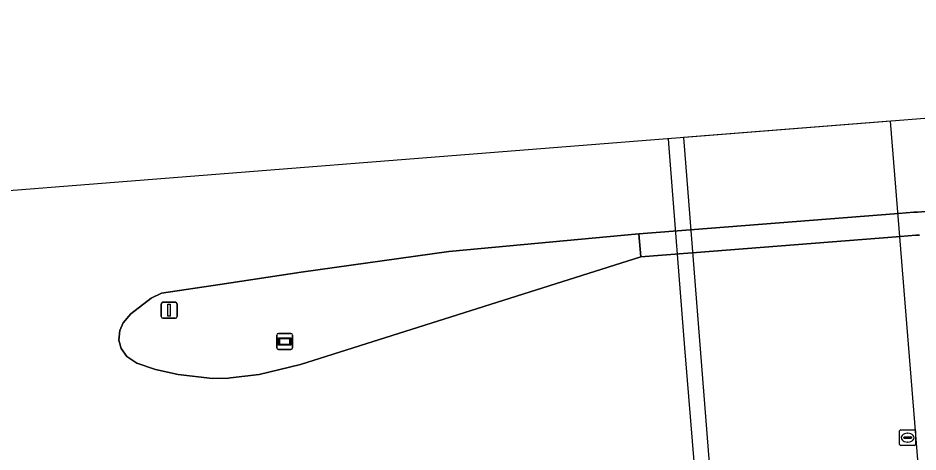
# Model space of a CAD drawing. Extents: x 157648 to 158502, y 379212 to 380938.
# Drawn here: x 157836.5 to 157892.9, y 380863.8 to 380891.1 of the extents above; entities that cross this region are included whole.
import ezdxf

# ---------------------------------------------------------------- set-up
doc = ezdxf.new("R2010")
doc.units = 0
for name, color, linetype in [('IMGEO_Geluidsscherm', 7, 'Continuous'), ('IMGEO_Muur', 7, 'Continuous'), ('IMGEO_Rijbaan_autoweg', 7, 'Continuous'), ('IMGEO_Rijbaan_regionaal_gesloten', 7, 'Continuous'), ('IMGEO_Rioolput', 7, 'Continuous'), ('IMGEO_Verkeerseiland_open', 7, 'Continuous'), ('IMGEO_Verkeersregelinstallatiepaal', 7, 'Continuous'), ('IMGEO_Wegwijzer', 7, 'Continuous')]:
    doc.layers.add(name, color=color, linetype=linetype)

msp = doc.modelspace()

# ---------------------------------------------------------------- linework, layer by layer
at = {"layer": 'IMGEO_Geluidsscherm'}
msp.add_lwpolyline([(157877.244, 380883.49), (157877.288, 380882.931), (157878.271, 380870.379), (157879.125, 380859.937), (157880.11, 380847.341), (157880.145, 380846.748)], dxfattribs=at)
at = {"layer": 'IMGEO_Muur'}
msp.add_lwpolyline([(157894.948, 380879.056), (157892.882, 380878.894), (157892.649, 380878.876), (157891.685, 380878.8), (157878.633, 380877.773), (157876.76, 380877.626), (157875.413, 380877.52), (157875.526, 380876.076), (157876.876, 380876.182), (157878.747, 380876.329), (157891.803, 380877.355), (157892.764, 380877.431), (157892.997, 380877.449)], dxfattribs=at)
at = {"layer": 'IMGEO_Rijbaan_autoweg'}
msp.add_lwpolyline([(157891.195, 380884.591), (157878.207, 380883.566), (157880.8, 380850.671), (157881.297, 380850.71), (157882.493, 380850.805), (157885.75, 380851.056), (157888.957, 380851.304), (157893.519, 380851.659), (157893.841, 380851.684)], close=True, dxfattribs=at)
at = {"layer": 'IMGEO_Rijbaan_regionaal_gesloten'}
for points in [[(157973.266, 380891.072), (157793.273, 380876.859)], [(157892.997, 380877.449), (157892.764, 380877.431), (157891.803, 380877.355), (157878.747, 380876.329), (157876.876, 380876.182), (157875.526, 380876.076), (157854.184, 380869.316), (157851.601, 380868.701), (157849.794, 380868.481), (157849.667, 380868.466), (157848.661, 380868.438), (157846.521, 380868.693), (157845.087, 380869.014), (157843.931, 380869.409), (157843.308, 380869.819), (157842.943, 380870.337), (157842.806, 380870.856), (157842.85, 380871.454), (157843.073, 380871.946), (157843.539, 380872.501), (157844.826, 380873.487), (157845.469, 380873.796), (157849.13, 380874.351), (157854.239, 380875.126), (157863.484, 380876.407), (157875.413, 380877.52), (157876.76, 380877.626), (157878.633, 380877.773), (157891.685, 380878.8), (157892.649, 380878.876), (157892.882, 380878.894), (157894.948, 380879.056)]]:
    msp.add_lwpolyline(points, dxfattribs=at)
at = {"layer": 'IMGEO_Rioolput'}
for p, q in [((157891.76, 380864.306), (157891.76, 380865.158)), ((157891.835, 380865.232), (157892.687, 380865.232)), ((157892.761, 380865.158), (157892.761, 380864.306)), ((157892.019, 380864.726), (157892.019, 380864.738)), ((157892.457, 380864.689), (157892.059, 380864.689)), ((157892.062, 380864.775), (157892.46, 380864.775)), ((157892.248, 380865.012), (157892.273, 380865.012)), ((157892.503, 380864.738), (157892.503, 380864.726)), ((157892.687, 380864.232), (157891.835, 380864.232)), ((157892.271, 380864.452), (157892.246, 380864.452))]:
    msp.add_line(p, q, dxfattribs=at)
for points in [[(157891.76, 380864.306), (157891.76, 380865.158)], [(157891.835, 380865.232), (157892.687, 380865.232)], [(157892.761, 380865.158), (157892.761, 380864.306)], [(157892.687, 380864.232), (157891.835, 380864.232)]]:
    msp.add_lwpolyline(points, dxfattribs=at)
for centre, radius, start, end in [((157891.837, 380865.156), 0.0765, 91.552, 178.448), ((157891.837, 380865.156), 0.0765, 91.552, 178.448), ((157892.685, 380865.156), 0.0765, 1.552, 88.448), ((157892.685, 380865.156), 0.0765, 1.552, 88.448), ((157892.059, 380864.735), 0.0403, 85.8775, 175.7526), ((157892.056, 380864.725), 0.0366, 178.938, 274.7102), ((157892.46, 380864.732), 0.043, 264.8664, 352.4533), ((157892.464, 380864.737), 0.0386, 1.7309, 96.639), ((157891.837, 380864.308), 0.0765, 181.552, 268.448), ((157891.837, 380864.308), 0.0765, 181.552, 268.448), ((157892.685, 380864.308), 0.0765, 271.552, 358.448), ((157892.685, 380864.308), 0.0765, 271.552, 358.448)]:
    msp.add_arc(centre, radius, start, end, dxfattribs=at)
for centre, major_axis, ratio, start_param, end_param in [((157892.247, 380864.732), (-0.387, 0.002), 0.722429, 4.712389, 7.853982), ((157892.272, 380864.732), (-0.39, 0.002), 0.717154, 1.570796, 4.712389)]:
    msp.add_ellipse(centre, major_axis=major_axis, ratio=ratio, start_param=start_param, end_param=end_param, dxfattribs=at)
at = {"layer": 'IMGEO_Verkeerseiland_open'}
msp.add_lwpolyline([(157875.526, 380876.076), (157875.413, 380877.52), (157863.484, 380876.407), (157854.239, 380875.126), (157849.13, 380874.351), (157845.469, 380873.796), (157844.826, 380873.487), (157843.539, 380872.501), (157843.073, 380871.946), (157842.85, 380871.454), (157842.806, 380870.856), (157842.943, 380870.337), (157843.308, 380869.819), (157843.931, 380869.409), (157845.087, 380869.014), (157846.521, 380868.693), (157848.661, 380868.438), (157849.667, 380868.466), (157849.794, 380868.481), (157851.601, 380868.701), (157854.184, 380869.316)], close=True, dxfattribs=at)
at = {"layer": 'IMGEO_Verkeersregelinstallatiepaal'}
for p, q in [((157845.455, 380872.326), (157845.455, 380873.126)), ((157845.455, 380873.126), (157845.455, 380872.326)), ((157845.555, 380873.226), (157846.345, 380873.226)), ((157846.345, 380873.226), (157845.555, 380873.226)), ((157846.445, 380873.126), (157846.445, 380872.326)), ((157846.445, 380872.326), (157846.445, 380873.126)), ((157846.345, 380872.226), (157845.555, 380872.226)), ((157845.555, 380872.226), (157846.345, 380872.226))]:
    msp.add_line(p, q, dxfattribs=at)
msp.add_lwpolyline([(157845.875, 380873.101), (157846.025, 380873.101), (157846.025, 380872.351), (157845.875, 380872.351), (157845.875, 380873.101)], dxfattribs=at)
for centre, start, end in [((157845.555, 380873.126), 90, 180), ((157845.555, 380873.126), 90, 180), ((157846.345, 380873.126), 0, 90), ((157846.345, 380873.126), 360, 90), ((157845.555, 380872.326), 180, 270), ((157845.555, 380872.326), 180, 270), ((157846.345, 380872.326), 270, 0), ((157846.345, 380872.326), 270, 0)]:
    msp.add_arc(centre, 0.1, start, end, dxfattribs=at)
at = {"layer": 'IMGEO_Wegwijzer'}
for p, q in [((157852.698, 380870.373), (157852.698, 380871.173)), ((157852.698, 380871.173), (157852.698, 380870.373)), ((157852.798, 380871.273), (157853.588, 380871.273)), ((157853.588, 380871.273), (157852.798, 380871.273)), ((157853.688, 380871.173), (157853.688, 380870.373)), ((157853.688, 380870.373), (157853.688, 380871.173)), ((157853.588, 380870.273), (157852.798, 380870.273)), ((157852.798, 380870.273), (157853.588, 380870.273))]:
    msp.add_line(p, q, dxfattribs=at)
for points in [[(157852.799, 380871.005), (157853.587, 380871.005), (157853.587, 380870.541), (157852.799, 380870.541), (157852.799, 380871.005)], [(157852.864, 380870.94), (157852.864, 380870.606), (157853.522, 380870.606), (157853.522, 380870.94), (157852.864, 380870.94)]]:
    msp.add_lwpolyline(points, dxfattribs=at)
for centre, start, end in [((157852.798, 380871.173), 90, 180), ((157852.798, 380871.173), 90, 180), ((157853.588, 380871.173), 0, 90), ((157853.588, 380871.173), 360, 90), ((157852.798, 380870.373), 180, 270), ((157852.798, 380870.373), 180, 270), ((157853.588, 380870.373), 270, 0), ((157853.588, 380870.373), 270, 0)]:
    msp.add_arc(centre, 0.1, start, end, dxfattribs=at)

doc.saveas('drawing.dxf')
